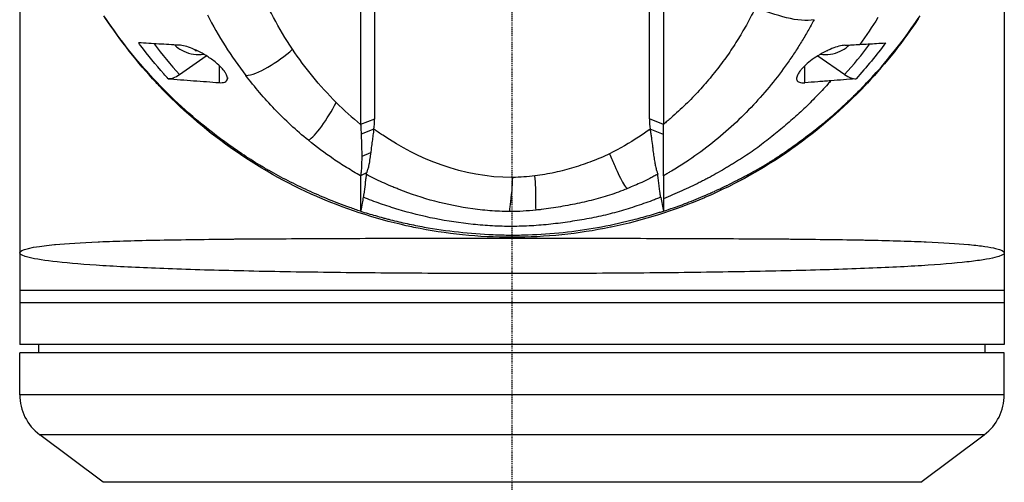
# Model space of a CAD drawing. Header units: millimetres. Extents: x 0 to 4378, y 0 to 2376.
# Tile 275 of 340: x 2156 to 2274, y 1106 to 1161. Entities that reach past the tile are written whole.
import ezdxf

# ---------------------------------------------------------------- set-up
doc = ezdxf.new("R2010")
doc.units = ezdxf.units.MM
doc.header["$LTSCALE"] = 0.2
doc.linetypes.add('CENTER2', pattern=[1.125, 0.75, -0.125, 0.125, -0.125])
doc.layers.add('02_Center Line', color=1, linetype='CENTER2')

# ---------------------------------------------------------------- blocks, each defined once
blk = doc.blocks.new('A$C547ff27e')
for p, q in [((-59, 668.4), (-59, 520)), ((59, 668.4), (59, 520)), ((-18.14, 580.61), (-18.14, 546.4)), ((16.47, 547.05), (16.47, 581.25)), ((18.15, 580.61), (18.14, 546.4)), ((-39.85, 552.37), (-36.65, 554.63)), ((36.66, 554.62), (39.87, 552.36)), ((-35.1, 553.45), (-35.1, 551.4)), ((35.1, 551.39), (35.1, 553.42)), ((-34.11, 552), (-34.11, 551.84)), ((-16.47, 547.03), (-18.14, 546.4)), ((18.14, 546.4), (16.47, 547.05)), ((18.14, 545.2), (18.14, 546.4)), ((38.35, 547.24), (38.35, 547.24)), ((-16.55, 545.82), (-18.08, 545.23)), ((18.14, 545.2), (16.55, 545.83)), ((18.14, 540.23), (18.14, 545.2)), ((-33, 543.08), (-33, 543.08)), ((-16.94, 542.98), (-18.01, 542.55)), ((-17.44, 540.57), (-18.15, 540.24)), ((-25.9, 538.91), (-25.9, 538.91)), ((-17.76, 538.11), (-17.76, 538.11)), ((13.81, 538.73), (13.81, 538.73)), ((18.15, 538.24), (18.15, 538.24)), ((-13.76, 534.5), (-13.76, 534.5)), ((13.76, 534.5), (13.76, 534.5)), ((59, 526.5), (-59, 526.5)), ((59, 525), (-59, 525)), ((59, 520), (-59, 520)), ((-56.7, 519), (-56.71, 520)), ((56.7, 519), (56.71, 520)), ((59, 519), (-59, 519)), ((-59, 514), (-59, 519)), ((59, 514), (59, 519)), ((59, 514), (-59, 514)), ((56.6, 509.2), (-56.6, 509.2)), ((-49, 503.5), (-56.6, 509.2)), ((49, 503.5), (56.6, 509.2)), ((49, 503.5), (-49, 503.5))]:
    blk.add_line(p, q)
for centre, radius, start, end in [((-37.5, 559.28), 4.52, 246.0014, 277.3096), ((37.5, 559.28), 4.52, 263.0331, 293.9986), ((0, 594.2), 59, 315.782, 315.7832), ((0, 594.2), 59, 252.4519, 252.4521), ((0, 594.2), 59, 287.911, 287.9111), ((-53, 514), 6, 180, 233.1301), ((53, 514), 6, 306.8699, 0)]:
    blk.add_arc(centre, radius, start, end)
for centre, major_axis, ratio, start_param, end_param in [((28.28, 589.5), (67.39, 24), 0.819109, 3.252927, 3.398786), ((-19.39, 573.57), (-24.66, 32.29), 0.721475, 1.562316, 1.680182), ((-37.5, 557.22), (3.45, 0), 0.707107, 3.704223, 4.150483), ((37.5, 557.22), (3.45, 0), 0.707107, 5.274295, 5.714593), ((27.81, 568.61), (19.47, 27.21), 0.585794, 4.525933, 4.669517), ((-37.86, 559.3), (-0.23, -4.5), 0.050733, 0.458988, 0.493434), ((-37.6, 558.26), (4.26, -0.43), 0.705284, 4.699228, 4.747351), ((37.51, 558.26), (4.28, 0.02), 0.707101, 4.772156, 4.793185), ((37.86, 559.28), (-0.01, 4.5), 0.002821, 2.665551, 2.683891), ((-39.85, 554.5), (-1.8, -2.47), 0.494925, 0.295552, 0.971451), ((39.86, 554.49), (-1.8, 2.47), 0.494906, 2.170146, 2.847507), ((169.4, 828.68), (184.4, 284.56), 0.329505, 3.072186, 3.106934), ((-28.13, 547.17), (11.64, -0.78), 0.815749, 6.222816, 6.350482), ((32.26, 546.95), (-15.78, 0), 0.707125, 6.274079, 6.383524), ((-7.5, 622.13), (-10.36, 81.92), 0.526516, 3.075729, 3.077525)]:
    blk.add_ellipse(centre, major_axis=major_axis, ratio=ratio, start_param=start_param, end_param=end_param)
for points, knots in [([(-16.47, 581.26), (-16.47, 575.55), (-16.47, 569.85), (-16.47, 558.44), (-16.47, 552.74), (-16.47, 547.03)], [0.000001, 0.000001, 0.000001, 0.000001, 2.419796, 2.419796, 4.839592, 4.839592, 4.839592, 4.839592]), ([(-26.3, 555.4), (-27.97, 557.9), (-29.34, 560.49), (-30.43, 563.13), (-31.53, 565.78), (-32.34, 568.48), (-32.9, 571.21)], [0, 0, 0, 0, 0.5000002, 0.5000002, 0.5000002, 0.9999945, 0.9999945, 0.9999945, 0.9999945]), ([(-18.15, 535.98), (-18.37, 536.05), (-18.59, 536.13), (-18.81, 536.21), (-18.91, 536.24), (-19.02, 536.28), (-19.13, 536.32), (-19.24, 536.36), (-19.35, 536.39), (-19.45, 536.43), (-19.89, 536.59), (-20.31, 536.74), (-20.74, 536.91), (-21.58, 537.23), (-22.42, 537.58), (-23.24, 537.94), (-24.06, 538.3), (-24.86, 538.67), (-25.65, 539.05), (-26.45, 539.43), (-27.22, 539.82), (-27.98, 540.22), (-28.37, 540.43), (-28.74, 540.64), (-29.12, 540.85), (-29.3, 540.95), (-29.49, 541.06), (-29.67, 541.17), (-29.86, 541.28), (-30.04, 541.39), (-30.22, 541.5), (-30.95, 541.95), (-31.67, 542.4), (-32.37, 542.87), (-33.77, 543.8), (-35.11, 544.78), (-36.39, 545.79), (-38.95, 547.82), (-41.27, 550), (-43.35, 552.29), (-44.39, 553.43), (-45.38, 554.6), (-46.3, 555.79), (-47.23, 556.98), (-48.1, 558.2), (-48.92, 559.42)], [0, 0, 0, 0, 0.015625, 0.015625, 0.015625, 0.023438, 0.023438, 0.023438, 0.03125, 0.03125, 0.03125, 0.0625, 0.0625, 0.0625, 0.125, 0.125, 0.125, 0.1875, 0.1875, 0.1875, 0.25, 0.25, 0.25, 0.28125, 0.28125, 0.28125, 0.296875, 0.296875, 0.296875, 0.3125, 0.3125, 0.3125, 0.375, 0.375, 0.375, 0.5, 0.5, 0.5, 0.75, 0.75, 0.75, 0.875, 0.875, 0.875, 1, 1, 1, 1]), ([(29.2, 560.43), (29.05, 560.11), (28.89, 559.79), (28.72, 559.48), (28.56, 559.16), (28.39, 558.85), (28.22, 558.53), (28.04, 558.22), (27.87, 557.91), (27.68, 557.6), (27.5, 557.29), (27.32, 556.98), (27.13, 556.67), (26.75, 556.05), (26.35, 555.44), (25.93, 554.83), (25.51, 554.23), (25.07, 553.63), (24.61, 553.04), (24.15, 552.45), (23.68, 551.87), (23.18, 551.29), (22.68, 550.72), (22.17, 550.15), (21.63, 549.6), (21.09, 549.04), (20.54, 548.5), (19.95, 547.96), (19.66, 547.7), (19.37, 547.43), (19.07, 547.17), (18.92, 547.04), (18.76, 546.91), (18.61, 546.78), (18.53, 546.72), (18.46, 546.66), (18.38, 546.59), (18.3, 546.53), (18.22, 546.46), (18.14, 546.4)], [0, 0, 0, 0, 0.0625, 0.0625, 0.0625, 0.125, 0.125, 0.125, 0.1875, 0.1875, 0.1875, 0.25, 0.25, 0.25, 0.375, 0.375, 0.375, 0.5, 0.5, 0.5, 0.625, 0.625, 0.625, 0.75, 0.75, 0.75, 0.875, 0.875, 0.875, 0.9375, 0.9375, 0.9375, 0.96875, 0.96875, 0.96875, 0.984375, 0.984375, 0.984375, 1, 1, 1, 1]), ([(18.15, 535.99), (18.92, 536.25), (19.78, 536.54), (20.73, 536.9), (20.83, 536.94), (20.9, 536.96), (20.98, 537), (21.67, 537.26), (22.42, 537.56), (23.23, 537.91), (23.27, 537.93), (23.35, 537.97), (23.4, 537.99), (23.65, 538.1), (23.8, 538.16), (23.84, 538.18), (23.85, 538.19), (23.92, 538.22), (23.96, 538.23), (24.18, 538.33), (24.35, 538.41), (24.45, 538.46), (24.54, 538.5), (24.68, 538.56), (24.84, 538.64), (24.9, 538.67), (24.98, 538.71), (25.05, 538.74), (25.32, 538.87), (25.52, 538.97), (25.65, 539.03), (25.67, 539.04), (25.73, 539.07), (25.77, 539.09), (26.16, 539.28), (26.51, 539.46), (26.82, 539.62), (26.95, 539.68), (27.14, 539.78), (27.4, 539.91), (27.41, 539.91), (27.41, 539.91), (27.41, 539.92), (27.59, 540.01), (27.77, 540.1), (27.98, 540.21), (27.98, 540.21), (27.99, 540.22), (27.99, 540.22), (28.11, 540.28), (28.3, 540.38), (28.55, 540.52), (28.8, 540.65), (28.98, 540.76), (29.11, 540.83), (29.12, 540.83), (29.12, 540.84), (29.13, 540.84), (29.31, 540.94), (29.49, 541.04), (29.67, 541.15), (29.85, 541.25), (30.04, 541.36), (30.22, 541.47), (30.23, 541.47), (30.23, 541.48), (30.24, 541.48), (30.47, 541.62), (30.65, 541.73), (30.76, 541.8), (30.97, 541.92), (31.15, 542.04), (31.3, 542.14), (31.31, 542.14), (31.32, 542.15), (31.32, 542.15), (31.41, 542.21), (31.58, 542.32), (31.84, 542.49), (32.07, 542.64), (32.24, 542.76), (32.37, 542.85), (33.12, 543.36), (33.8, 543.84), (34.42, 544.29), (34.42, 544.3), (34.42, 544.3), (34.43, 544.3), (35.11, 544.8), (35.76, 545.3), (36.39, 545.79), (36.39, 545.79), (36.39, 545.79), (36.39, 545.79), (36.53, 545.9), (36.69, 546.02), (36.87, 546.17), (37.03, 546.3), (37.18, 546.42), (37.34, 546.55), (37.47, 546.66), (37.62, 546.78), (37.76, 546.89), (37.94, 547.05), (38.11, 547.19), (38.27, 547.33), (38.53, 547.55), (38.83, 547.81), (39.17, 548.12), (39.17, 548.12), (39.17, 548.12), (39.17, 548.12), (39.24, 548.18), (39.39, 548.32), (39.62, 548.53), (39.8, 548.69), (39.94, 548.83), (40.05, 548.93), (40.16, 549.03), (40.3, 549.16), (40.45, 549.31), (40.46, 549.32), (40.47, 549.33), (40.48, 549.33), (40.52, 549.38), (40.6, 549.45), (40.7, 549.55), (40.77, 549.62), (40.84, 549.68), (40.91, 549.75), (40.98, 549.82), (41.05, 549.89), (41.12, 549.96), (41.17, 550.01), (41.24, 550.08), (41.33, 550.17), (41.47, 550.31), (41.61, 550.45), (41.75, 550.58), (41.79, 550.63), (41.81, 550.64), (41.84, 550.68), (42.2, 551.05), (42.72, 551.58), (43.35, 552.28), (43.38, 552.31), (43.38, 552.31), (43.39, 552.32), (44.05, 553.04), (45.06, 554.19), (46.31, 555.79), (47.51, 557.34), (48.35, 558.57), (48.92, 559.42)], [0, 0, 0, 0, 0.0623366, 0.0623366, 0.0623366, 0.069186, 0.069186, 0.069186, 0.1248987, 0.1248987, 0.1248987, 0.1276542, 0.1276542, 0.1276542, 0.1403453, 0.1403453, 0.1403453, 0.1427178, 0.1427178, 0.1427178, 0.1561864, 0.1561864, 0.1561864, 0.1672576, 0.1672576, 0.1672576, 0.171875, 0.171875, 0.171875, 0.1874825, 0.1874825, 0.1874825, 0.190473, 0.190473, 0.190473, 0.21875, 0.21875, 0.21875, 0.234375, 0.234375, 0.234375, 0.2346346, 0.2346346, 0.2346346, 0.25, 0.25, 0.25, 0.2505104, 0.2505104, 0.2505104, 0.265625, 0.265625, 0.265625, 0.28125, 0.28125, 0.28125, 0.2816748, 0.2816748, 0.2816748, 0.296875, 0.296875, 0.296875, 0.3125, 0.3125, 0.3125, 0.3129087, 0.3129087, 0.3129087, 0.328125, 0.328125, 0.328125, 0.34375, 0.34375, 0.34375, 0.3447035, 0.3447035, 0.3447035, 0.359375, 0.359375, 0.359375, 0.375, 0.375, 0.375, 0.4372165, 0.4372165, 0.4372165, 0.4375, 0.4375, 0.4375, 0.4997509, 0.4997509, 0.4997509, 0.5, 0.5, 0.5, 0.515625, 0.515625, 0.515625, 0.5311639, 0.5311639, 0.5311639, 0.5443126, 0.5443126, 0.5443126, 0.5625, 0.5625, 0.5625, 0.5937393, 0.5937393, 0.5937393, 0.5937885, 0.5937885, 0.5937885, 0.609375, 0.609375, 0.609375, 0.6248752, 0.6248752, 0.6248752, 0.6396815, 0.6396815, 0.6396815, 0.640625, 0.640625, 0.640625, 0.6484375, 0.6484375, 0.6484375, 0.6561389, 0.6561389, 0.6561389, 0.6640625, 0.6640625, 0.6640625, 0.671875, 0.671875, 0.671875, 0.6873906, 0.6873906, 0.6873906, 0.6922368, 0.6922368, 0.6922368, 0.7499231, 0.7499231, 0.7499231, 0.7521711, 0.7521711, 0.7521711, 0.875, 0.875, 0.875, 0.9999941, 0.9999941, 0.9999941, 0.9999941]), ([(48.73, 559.14), (46.9, 556.36), (44.86, 553.77), (42.6, 551.35), (42.51, 551.26), (42.42, 551.16), (42.33, 551.06), (39.71, 548.3), (36.77, 545.75), (33.65, 543.54), (33.55, 543.47), (33.46, 543.4), (33.36, 543.33), (30.2, 541.13), (26.85, 539.25), (23.31, 537.71), (23.23, 537.68), (23.16, 537.65), (23.08, 537.61), (19.49, 536.07), (15.7, 534.87), (11.89, 534.08), (11.85, 534.07), (11.82, 534.07), (11.79, 534.06), (7.94, 533.27), (4.03, 532.86), (0.05, 532.86), (0.02, 532.86), (0, 532.86), (-0.03, 532.86), (-3.98, 532.86), (-7.89, 533.26), (-11.75, 534.05), (-11.83, 534.07), (-11.91, 534.08), (-11.99, 534.1), (-15.79, 534.9), (-19.51, 536.08), (-23.04, 537.59), (-23.15, 537.64), (-23.27, 537.7), (-23.39, 537.75), (-27.01, 539.33), (-30.5, 541.3), (-33.76, 543.62), (-36.86, 545.82), (-39.7, 548.29), (-42.29, 551.02), (-42.41, 551.15), (-42.54, 551.28), (-42.66, 551.41), (-44.9, 553.82), (-46.96, 556.45), (-48.78, 559.21)], [0.1952757, 0.1952757, 0.1952757, 0.1952757, 0.2478794, 0.2478794, 0.2478794, 0.25, 0.25, 0.25, 0.3106171, 0.3106171, 0.3106171, 0.3125, 0.3125, 0.3125, 0.3737034, 0.3737034, 0.3737034, 0.375, 0.375, 0.375, 0.4369794, 0.4369794, 0.4369794, 0.4375, 0.4375, 0.4375, 0.5, 0.5, 0.5, 0.5003876, 0.5003876, 0.5003876, 0.5625, 0.5625, 0.5625, 0.5637682, 0.5637682, 0.5637682, 0.625, 0.625, 0.625, 0.6270506, 0.6270506, 0.6270506, 0.6901228, 0.6901228, 0.6901228, 0.75, 0.75, 0.75, 0.7528673, 0.7528673, 0.7528673, 0.8051833, 0.8051833, 0.8051833, 0.8051833]), ([(36.2, 558.94), (35.96, 558.49), (35.72, 558.05), (35.47, 557.61), (35.21, 557.16), (34.95, 556.72), (34.68, 556.29), (34.42, 555.85), (34.14, 555.41), (33.85, 554.98), (33.57, 554.55), (33.28, 554.12), (32.97, 553.69), (32.37, 552.83), (31.73, 551.99), (31.06, 551.16), (30.38, 550.34), (29.67, 549.52), (28.93, 548.73), (28.18, 547.93), (27.4, 547.15), (26.58, 546.39), (25.76, 545.63), (24.91, 544.89), (24.01, 544.18), (23.12, 543.46), (22.18, 542.77), (21.2, 542.12), (20.71, 541.79), (20.21, 541.46), (19.7, 541.15), (19.45, 540.99), (19.19, 540.84), (18.93, 540.69), (18.8, 540.61), (18.67, 540.53), (18.54, 540.46), (18.41, 540.38), (18.28, 540.31), (18.14, 540.23)], [-1, -1, -1, -1, -0.9375, -0.9375, -0.9375, -0.875, -0.875, -0.875, -0.8125, -0.8125, -0.8125, -0.75, -0.75, -0.75, -0.625, -0.625, -0.625, -0.5, -0.5, -0.5, -0.375, -0.375, -0.375, -0.25, -0.25, -0.25, -0.125, -0.125, -0.125, -0.0625, -0.0625, -0.0625, -0.03125, -0.03125, -0.03125, -0.015625, -0.015625, -0.015625, 0, 0, 0, 0]), ([(-41.21, 551.87), (-41.39, 552.06), (-41.56, 552.26), (-41.73, 552.45), (-42.71, 553.55), (-43.62, 554.68), (-44.49, 555.82), (-44.58, 555.94), (-44.67, 556.05), (-44.75, 556.17)], [0, 0, 0, 0, 0.000971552, 0.000971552, 0.000971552, 0.006478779, 0.006478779, 0.006478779, 0.007034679, 0.007034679, 0.007034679, 0.007034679]), ([(-39.9, 555.89), (-40.72, 555.93), (-41.51, 555.98), (-43.12, 556.07), (-43.95, 556.12), (-44.75, 556.17)], [0.000001, 0.000001, 0.000001, 0.000001, 0.4349359, 0.4349359, 0.8581097, 0.8581097, 0.8581097, 0.8581097]), ([(-36.41, 554.48), (-36.73, 554.69), (-37.05, 554.88), (-37.69, 555.22), (-38.01, 555.36), (-38.62, 555.61), (-38.9, 555.7), (-39.44, 555.83), (-39.68, 555.88), (-39.9, 555.89)], [-0.4713906, -0.4713906, -0.4713906, -0.4713906, -0.3552717, -0.3552717, -0.2348479, -0.2348479, -0.1171972, -0.1171972, 0, 0, 0, 0]), ([(39.9, 555.88), (39.68, 555.87), (39.44, 555.82), (38.91, 555.69), (38.63, 555.6), (38.04, 555.36), (37.74, 555.22), (37.09, 554.88), (36.75, 554.68), (36.41, 554.46)], [0.00011, 0.00011, 0.00011, 0.00011, 0.1180311, 0.1180311, 0.2332387, 0.2332387, 0.3490113, 0.3490113, 0.4724101, 0.4724101, 0.4724101, 0.4724101]), ([(39.9, 555.88), (40.28, 555.9), (40.48, 555.91), (41.1, 555.94), (41.39, 555.96), (41.69, 555.98)], [0.0000319, 0.0000319, 0.0000319, 0.0000319, 0.2008235, 0.2008235, 0.3913286, 0.3913286, 0.3913286, 0.3913286]), ([(41.69, 555.98), (42.36, 556.01), (43.03, 556.05), (44.05, 556.12), (44.41, 556.14), (44.77, 556.16)], [0, 0, 0, 0, 0.00356562, 0.00356562, 0.005486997, 0.005486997, 0.005486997, 0.005486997]), ([(-21.07, 549.02), (-22.07, 550.02), (-23.01, 551.06), (-23.88, 552.13), (-24.75, 553.2), (-25.55, 554.29), (-26.3, 555.4)], [0, 0, 0, 0, 0.5, 0.5, 0.5, 1, 1, 1, 1]), ([(-34.11, 551.84), (-34.09, 551.91), (-34.1, 551.99), (-34.14, 552.16), (-34.17, 552.25), (-34.26, 552.45), (-34.32, 552.55), (-34.48, 552.79), (-34.58, 552.91), (-34.88, 553.25), (-35.09, 553.45), (-35.49, 553.81), (-35.68, 553.96), (-36.05, 554.23), (-36.23, 554.36), (-36.41, 554.48)], [0.000001, 0.000001, 0.000001, 0.000001, 0.0601566, 0.0601566, 0.1139936, 0.1139936, 0.1696633, 0.1696633, 0.2316702, 0.2316702, 0.3255714, 0.3255714, 0.3976261, 0.3976261, 0.463731, 0.463731, 0.463731, 0.463731]), ([(36.41, 554.46), (36.13, 554.27), (35.84, 554.06), (35.32, 553.64), (35.09, 553.42), (34.78, 553.1), (34.68, 552.99), (34.54, 552.82), (34.48, 552.74), (34.38, 552.59), (34.33, 552.52), (34.23, 552.35), (34.19, 552.26), (34.09, 551.99), (34.09, 551.84), (34.18, 551.59), (34.29, 551.5), (34.61, 551.38), (34.83, 551.37), (35.1, 551.39)], [0.000001, 0.000001, 0.000001, 0.000001, 0.1035884, 0.1035884, 0.2035837, 0.2035837, 0.2520361, 0.2520361, 0.2880963, 0.2880963, 0.3254409, 0.3254409, 0.3800709, 0.3800709, 0.492551, 0.492551, 0.6188921, 0.6188921, 0.7607853, 0.7607853, 0.7607853, 0.7607853]), ([(-24.4, 544.49), (-25.86, 545.67), (-27.2, 546.93), (-28.45, 548.23), (-29.69, 549.52), (-30.84, 550.87), (-31.89, 552.25)], [-1, -1, -1, -1, -0.5, -0.5, -0.5, 0, 0, 0, 0]), ([(-41.21, 551.87), (-40.36, 551.8), (-39.15, 551.71), (-37.09, 551.55), (-36.11, 551.48), (-35.1, 551.4)], [0.000001, 0.000001, 0.000001, 0.000001, 0.4628328, 0.4628328, 0.9589294, 0.9589294, 0.9589294, 0.9589294]), ([(-35.1, 551.4), (-34.82, 551.38), (-34.59, 551.4), (-34.23, 551.55), (-34.13, 551.67), (-34.11, 551.84)], [-0.2620253, -0.2620253, -0.2620253, -0.2620253, -0.1363366, -0.1363366, 0, 0, 0, 0]), ([(38.22, 551.62), (38.1, 551.49), (37.98, 551.35), (37.63, 550.97), (37.4, 550.71), (36.93, 550.21), (36.69, 549.97), (36.21, 549.47), (35.97, 549.22), (35.48, 548.74), (35.23, 548.49), (34.73, 548.02), (34.47, 547.78), (33.95, 547.31), (33.68, 547.08), (32.88, 546.38), (32.34, 545.92), (31.23, 545.01), (30.67, 544.57), (29.81, 543.91), (29.52, 543.69), (28.92, 543.26), (28.62, 543.05), (28.01, 542.64), (27.7, 542.44), (27.07, 542.04), (26.76, 541.84), (26.28, 541.55), (26.11, 541.45), (25.79, 541.26), (25.63, 541.16), (25.14, 540.88), (24.81, 540.69), (24.15, 540.31), (23.82, 540.13), (23.31, 539.86), (23.14, 539.77), (22.79, 539.59), (22.62, 539.5), (21.76, 539.07), (21.05, 538.74), (19.62, 538.09), (18.89, 537.78), (18.14, 537.49), (18.14, 537.49), (18.14, 537.49)], [0.2959037, 0.2959037, 0.2959037, 0.2959037, 0.3125032, 0.3125032, 0.343753, 0.343753, 0.3750029, 0.3750029, 0.4062527, 0.4062527, 0.4375026, 0.4375026, 0.4687524, 0.4687524, 0.5000022, 0.5000022, 0.5625019, 0.5625019, 0.6250016, 0.6250016, 0.6562515, 0.6562515, 0.6875013, 0.6875013, 0.7187512, 0.7187512, 0.750001, 0.750001, 0.7656259, 0.7656259, 0.7812508, 0.7812508, 0.8125007, 0.8125007, 0.8437505, 0.8437505, 0.8593754, 0.8593754, 0.8750004, 0.8750004, 0.9375001, 0.9375001, 1, 1, 1.0000039, 1.0000039, 1.0000039, 1.0000039]), ([(38.22, 551.62), (37.96, 551.6), (37.7, 551.58), (37.15, 551.54), (37, 551.53), (36.11, 551.46), (35.62, 551.43), (35.1, 551.39)], [0, 0, 0, 0, 0.1402931, 0.1402931, 0.2923644, 0.2923644, 0.5388741, 0.5388741, 0.5388741, 0.5388741]), ([(41.23, 551.86), (40.66, 551.81), (40.23, 551.78), (39.23, 551.7), (38.72, 551.66), (38.22, 551.62)], [0.000001, 0.000001, 0.000001, 0.000001, 0.3109651, 0.3109651, 0.616915, 0.616915, 0.616915, 0.616915]), ([(-18.14, 546.4), (-18.13, 546.19), (-18.12, 546), (-18.1, 545.61), (-18.09, 545.42), (-18.08, 545.23)], [-0.1726595, -0.1726595, -0.1726595, -0.1726595, -0.0863353, -0.0863353, 0, 0, 0, 0]), ([(-18.08, 545.23), (-18.07, 544.99), (-18.06, 544.75), (-18.05, 544.28), (-18.04, 544.05), (-18.03, 543.6), (-18.02, 543.38), (-18.01, 542.96), (-18.01, 542.75), (-18.01, 542.55)], [-0.4459231, -0.4459231, -0.4459231, -0.4459231, -0.3352187, -0.3352187, -0.2236271, -0.2236271, -0.1112915, -0.1112915, -0.0000001, -0.0000001, -0.0000001, -0.0000001]), ([(-16.55, 545.82), (-16.59, 545.59), (-16.63, 545.33), (-16.66, 545.1), (-16.7, 544.86), (-16.73, 544.62), (-16.76, 544.38), (-16.77, 544.26), (-16.79, 544.14), (-16.81, 543.99), (-16.83, 543.83), (-16.84, 543.72), (-16.86, 543.61), (-16.88, 543.4), (-16.91, 543.2), (-16.93, 543.03), (-16.93, 543.01), (-16.94, 543), (-16.94, 542.98)], [0, 0, 0, 0, 0.25, 0.25, 0.25, 0.5, 0.5, 0.5, 0.625, 0.625, 0.625, 0.75, 0.75, 0.75, 0.979805, 0.979805, 0.979805, 1, 1, 1, 1]), ([(0, 540.03), (-5.91, 540.02), (-11.29, 542.27), (-15.85, 545.33), (-16.2, 545.57), (-16.55, 545.82)], [-0.999449, -0.999449, -0.999449, -0.999449, -0.875, -0.875, -0.8643709, -0.8643709, -0.8643709, -0.8643709]), ([(16.55, 545.83), (16.11, 545.51), (15.65, 545.19), (15.18, 544.88), (14.08, 544.16), (12.91, 543.48), (11.68, 542.88)], [0, 0, 0, 0, 0.2973571, 0.2973571, 0.2973571, 1, 1, 1, 1]), ([(16.55, 545.83), (16.58, 545.65), (16.61, 545.48), (16.66, 545.14), (16.68, 544.98), (16.75, 544.49), (16.79, 544.17), (16.85, 543.67), (16.87, 543.47), (16.93, 543.02), (16.96, 542.77), (17.03, 542.29), (17.06, 542.07), (17.13, 541.69), (17.16, 541.54), (17.21, 541.29), (17.23, 541.19), (17.3, 540.95), (17.34, 540.82), (17.4, 540.64), (17.42, 540.6), (17.44, 540.53), (17.45, 540.5), (17.46, 540.46), (17.47, 540.44), (17.47, 540.42)], [-1.203255, -1.203255, -1.203255, -1.203255, -1.119213, -1.119213, -1.03516, -1.03516, -0.867071, -0.867071, -0.754483, -0.754483, -0.604818, -0.604818, -0.45471, -0.45471, -0.341996, -0.341996, -0.257278, -0.257278, -0.131444, -0.131444, -0.06122, -0.06122, -0.027638, -0.027638, 0, 0, 0, 0]), ([(-18.15, 540.24), (-18.43, 540.4), (-18.71, 540.56), (-18.99, 540.72), (-19.27, 540.89), (-19.54, 541.05), (-19.82, 541.22), (-20.36, 541.56), (-20.89, 541.9), (-21.42, 542.26), (-22.46, 542.97), (-23.45, 543.72), (-24.4, 544.49)], [-1, -1, -1, -1, -0.875, -0.875, -0.875, -0.75, -0.75, -0.75, -0.5, -0.5, -0.5, 0, 0, 0, 0]), ([(-16.94, 542.98), (-16.96, 542.84), (-16.98, 542.69), (-17.02, 542.41), (-17.04, 542.28), (-17.07, 542.06), (-17.08, 541.97), (-17.11, 541.78), (-17.13, 541.67), (-17.17, 541.46), (-17.19, 541.35), (-17.25, 541.11), (-17.3, 540.99), (-17.36, 540.81), (-17.38, 540.76), (-17.4, 540.69), (-17.41, 540.66), (-17.42, 540.63), (-17.42, 540.62), (-17.43, 540.6), (-17.43, 540.6), (-17.43, 540.58), (-17.44, 540.58), (-17.44, 540.57)], [-0.453956, -0.453956, -0.453956, -0.453956, -0.392403, -0.392403, -0.3312092, -0.3312092, -0.2908556, -0.2908556, -0.2363639, -0.2363639, -0.1747691, -0.1747691, -0.0852752, -0.0852752, -0.0422849, -0.0422849, -0.0211821, -0.0211821, -0.0107189, -0.0107189, -0.005508, -0.005508, -0.0000641, -0.0000641, -0.0000641, -0.0000641]), ([(11.68, 542.88), (11.01, 542.54), (10.31, 542.25), (9.6, 541.98), (8.88, 541.71), (8.15, 541.45), (7.4, 541.23), (7.04, 541.11), (6.67, 541.01), (6.29, 540.91)], [0, 0, 0, 0, 0.40122, 0.40122, 0.40122, 0.80244, 0.80244, 0.80244, 1, 1, 1, 1]), ([(11.68, 542.88), (11.92, 542.36), (12.12, 541.88), (12.32, 541.44), (12.51, 541), (12.69, 540.59), (12.86, 540.23), (13.03, 539.87), (13.2, 539.54), (13.36, 539.28), (13.52, 539.01), (13.68, 538.81), (13.84, 538.71)], [-1, -1, -1, -1, -0.7474254, -0.7474254, -0.7474254, -0.4948509, -0.4948509, -0.4948509, -0.2475037, -0.2475037, -0.2475037, -0.0000005, -0.0000005, -0.0000005, -0.0000005]), ([(-18.01, 542.55), (-18.01, 542.05), (-18.02, 541.65), (-18.04, 541.34), (-18.04, 541.29), (-18.04, 541.25), (-18.04, 541.2), (-18.05, 541), (-18.07, 540.81), (-18.09, 540.65), (-18.11, 540.5), (-18.13, 540.36), (-18.15, 540.24)], [-1, -1, -1, -1, -0.5653341, -0.5653341, -0.5653341, -0.5, -0.5, -0.5, -0.25, -0.25, -0.25, 0, 0, 0, 0]), ([(-17.46, 540.41), (-17.46, 540.44), (-17.46, 540.46), (-17.45, 540.52), (-17.44, 540.55), (-17.44, 540.57)], [-0.06661413, -0.06661413, -0.06661413, -0.06661413, -0.03088018, -0.03088018, -0.00000734, -0.00000734, -0.00000734, -0.00000734]), ([(6.29, 540.91), (5.91, 540.81), (5.51, 540.71), (5.12, 540.63), (4.35, 540.46), (3.56, 540.32), (2.75, 540.23)], [0, 0, 0, 0, 0.336695, 0.336695, 0.336695, 1, 1, 1, 1]), ([(-18.15, 540.24), (-18.15, 540.21), (-18.15, 540.18), (-18.15, 540.15), (-18.15, 540.12), (-18.15, 540.1), (-18.15, 540.07), (-18.15, 540.01), (-18.15, 539.96), (-18.15, 539.91), (-18.15, 539.8), (-18.15, 539.7), (-18.15, 539.6), (-18.15, 539.4), (-18.15, 539.2), (-18.15, 539), (-18.15, 538.61), (-18.15, 538.24), (-18.15, 537.88), (-18.14, 537.2), (-18.14, 536.58), (-18.15, 535.98)], [0, 0, 0, 0, 0.015912, 0.015912, 0.015912, 0.031824, 0.031824, 0.031824, 0.0636481, 0.0636481, 0.0636481, 0.1272961, 0.1272961, 0.1272961, 0.2545922, 0.2545922, 0.2545922, 0.5091845, 0.5091845, 0.5091845, 1, 1, 1, 1]), ([(-17.46, 540.41), (-17.46, 540.38), (-17.47, 540.35), (-17.47, 540.33), (-17.47, 540.29), (-17.48, 540.26), (-17.48, 540.23), (-17.49, 540.17), (-17.5, 540.11), (-17.51, 540.06), (-17.52, 539.97), (-17.53, 539.89), (-17.54, 539.8), (-17.57, 539.6), (-17.59, 539.4), (-17.61, 539.2), (-17.66, 538.8), (-17.72, 538.42), (-17.77, 538.05), (-17.79, 537.92), (-17.81, 537.79), (-17.83, 537.66)], [0.0001769, 0.0001769, 0.0001769, 0.0001769, 0.0162371, 0.0162371, 0.0162371, 0.0361879, 0.0361879, 0.0361879, 0.0694334, 0.0694334, 0.0694334, 0.1219026, 0.1219026, 0.1219026, 0.2459449, 0.2459449, 0.2459449, 0.4994162, 0.4994162, 0.4994162, 0.5904254, 0.5904254, 0.5904254, 0.5904254]), ([(-0.28, 535.95), (-0.58, 535.95), (-0.89, 535.96), (-1.19, 535.97), (-1.58, 535.98), (-1.97, 536), (-2.37, 536.03), (-3.15, 536.08), (-3.93, 536.16), (-4.7, 536.27), (-6.25, 536.48), (-7.77, 536.79), (-9.24, 537.18), (-10.71, 537.57), (-12.14, 538.05), (-13.51, 538.59), (-13.68, 538.66), (-13.85, 538.73), (-14.02, 538.8), (-14.11, 538.83), (-14.19, 538.87), (-14.28, 538.9), (-14.36, 538.94), (-14.45, 538.97), (-14.53, 539.01), (-14.87, 539.15), (-15.2, 539.3), (-15.53, 539.45), (-16.19, 539.76), (-16.83, 540.08), (-17.46, 540.41)], [0, 0, 0, 0, 0.0488509, 0.0488509, 0.0488509, 0.1122608, 0.1122608, 0.1122608, 0.2390807, 0.2390807, 0.2390807, 0.4927204, 0.4927204, 0.4927204, 0.7463601, 0.7463601, 0.7463601, 0.7780651, 0.7780651, 0.7780651, 0.7939176, 0.7939176, 0.7939176, 0.80977, 0.80977, 0.80977, 0.87318, 0.87318, 0.87318, 1, 1, 1, 1]), ([(2.91, 536.12), (2.88, 536.22), (2.86, 536.42), (2.86, 536.68), (2.85, 536.94), (2.86, 537.26), (2.85, 537.61), (2.85, 537.97), (2.85, 538.38), (2.84, 538.81), (2.83, 539.25), (2.8, 539.72), (2.75, 540.23)], [-1, -1, -1, -1, -0.7648209, -0.7648209, -0.7648209, -0.522161, -0.522161, -0.522161, -0.2658598, -0.2658598, -0.2658598, 0, 0, 0, 0]), ([(17.47, 540.42), (17.31, 540.33), (17.15, 540.25), (16.99, 540.17), (16.83, 540.09), (16.67, 540), (16.51, 539.92), (16.19, 539.76), (15.87, 539.61), (15.54, 539.45), (14.98, 539.2), (14.41, 538.95), (13.84, 538.71)], [0.0001164, 0.0001164, 0.0001164, 0.0001164, 0.1355013, 0.1355013, 0.1355013, 0.2710026, 0.2710026, 0.2710026, 0.5420052, 0.5420052, 0.5420052, 0.9999997, 0.9999997, 0.9999997, 0.9999997]), ([(17.83, 537.66), (17.81, 537.81), (17.78, 537.96), (17.75, 538.17), (17.74, 538.22), (17.71, 538.49), (17.68, 538.7), (17.64, 538.98), (17.63, 539.05), (17.6, 539.32), (17.57, 539.53), (17.53, 539.86), (17.52, 539.96), (17.5, 540.13), (17.49, 540.19), (17.48, 540.27), (17.48, 540.3), (17.47, 540.37), (17.47, 540.4), (17.47, 540.42)], [0, 0, 0, 0, 0.24312, 0.24312, 0.321559, 0.321559, 0.630915, 0.630915, 0.718605, 0.718605, 1.003785, 1.003785, 1.146394, 1.146394, 1.212501, 1.212501, 1.244085, 1.244085, 1.287354, 1.287354, 1.287354, 1.287354]), ([(18.14, 540.23), (18.14, 540.23), (18.14, 539.69), (18.14, 538.78), (18.14, 538.52), (18.14, 538.23), (18.14, 537.92), (18.14, 537.86), (18.14, 537.81), (18.14, 537.76), (18.14, 537.67), (18.14, 537.58), (18.14, 537.49)], [0, 0, 0, 0, 0.3888128, 0.3888128, 0.3888128, 0.5, 0.5, 0.5, 0.538629, 0.538629, 0.538629, 0.6047884, 0.6047884, 0.6047884, 0.6047884]), ([(13.84, 538.71), (13.73, 538.67), (13.63, 538.63), (13.52, 538.59), (12.84, 538.31), (12.14, 538.05), (11.42, 537.82), (10.71, 537.59), (9.97, 537.39), (9.22, 537.22), (8.48, 537.04), (7.72, 536.88), (6.96, 536.74), (6.58, 536.66), (6.2, 536.59), (5.82, 536.53), (5.44, 536.46), (5.06, 536.4), (4.67, 536.34), (4.29, 536.29), (3.9, 536.23), (3.51, 536.19), (3.31, 536.16), (3.11, 536.14), (2.91, 536.12)], [0, 0, 0, 0, 0.031548, 0.031548, 0.031548, 0.235084, 0.235084, 0.235084, 0.438619, 0.438619, 0.438619, 0.642155, 0.642155, 0.642155, 0.743923, 0.743923, 0.743923, 0.845691, 0.845691, 0.845691, 0.947459, 0.947459, 0.947459, 1, 1, 1, 1]), ([(-17.83, 537.66), (-17.87, 537.42), (-17.91, 537.19), (-17.95, 536.96), (-18.01, 536.63), (-18.08, 536.3), (-18.14, 535.99)], [0.5904254, 0.5904254, 0.5904254, 0.5904254, 0.7579392, 0.7579392, 0.7579392, 1, 1, 1, 1]), ([(17.83, 537.66), (17.66, 537.6), (17.49, 537.53), (17.15, 537.4), (16.98, 537.33), (16.46, 537.14), (16.12, 537.02), (15.07, 536.65), (14.36, 536.42), (12.93, 535.99), (12.21, 535.78), (10.73, 535.42), (9.98, 535.26), (8.48, 534.97), (7.72, 534.85), (6.57, 534.68), (6.19, 534.62), (5.42, 534.52), (5.04, 534.48), (4.27, 534.39), (3.88, 534.36), (3.11, 534.29), (2.72, 534.26), (1.55, 534.19), (0.77, 534.17), (-0.4, 534.17), (-0.79, 534.17), (-1.57, 534.19), (-1.96, 534.21), (-3.13, 534.27), (-3.9, 534.33), (-6.22, 534.57), (-7.74, 534.8), (-10.74, 535.4), (-12.21, 535.77), (-13.83, 536.25), (-14, 536.31), (-14.27, 536.39), (-14.36, 536.42), (-14.54, 536.48), (-14.63, 536.51), (-15.07, 536.65), (-15.42, 536.77), (-16.46, 537.14), (-17.15, 537.39), (-17.83, 537.66)], [0, 0, 0, 0, 0.015625, 0.015625, 0.03125, 0.03125, 0.0625, 0.0625, 0.125, 0.125, 0.1875, 0.1875, 0.25, 0.25, 0.3125, 0.3125, 0.34375, 0.34375, 0.375, 0.375, 0.40625, 0.40625, 0.4375, 0.4375, 0.5, 0.5, 0.53125, 0.53125, 0.5624999, 0.5624999, 0.6249999, 0.6249999, 0.7499999, 0.7499999, 0.8749999, 0.8749999, 0.8906249, 0.8906249, 0.8984374, 0.8984374, 0.9062499, 0.9062499, 0.9374999, 0.9374999, 0.9999999, 0.9999999, 0.9999999, 0.9999999]), ([(18.14, 537.49), (18.14, 537.44), (18.15, 537.38), (18.15, 537.33), (18.15, 537.24), (18.15, 537.15), (18.15, 537.06), (18.15, 537.04), (18.14, 536.95), (18.14, 536.79), (18.14, 536.53), (18.15, 536.29), (18.15, 536.04), (18.15, 536.02), (18.15, 536.01), (18.15, 535.99)], [0.6047884, 0.6047884, 0.6047884, 0.6047884, 0.6428571, 0.6428571, 0.6428571, 0.7142857, 0.7142857, 0.7142857, 0.7857143, 0.7857143, 0.7857143, 0.9857763, 0.9857763, 0.9857763, 1, 1, 1, 1]), ([(-18.15, 535.98), (-18.15, 535.98), (-18.15, 535.98), (-18.14, 535.99), (-18.14, 535.99), (-18.14, 535.99)], [0.0000000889, 0.0000000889, 0.0000000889, 0.0000000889, 0.0002019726, 0.0002019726, 0.0002833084, 0.0002833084, 0.0002833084, 0.0002833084]), ([(-18.14, 535.99), (-17.55, 535.81), (-16.96, 535.63), (-16.36, 535.46), (-16.06, 535.37), (-15.76, 535.29), (-15.46, 535.21), (-15.31, 535.16), (-15.16, 535.12), (-15.01, 535.08), (-14.94, 535.06), (-14.86, 535.04), (-14.78, 535.02), (-14.71, 535), (-14.63, 534.98), (-14.56, 534.96)], [-1, -1, -1, -1, -0.5, -0.5, -0.5, -0.25, -0.25, -0.25, -0.125, -0.125, -0.125, -0.0625, -0.0625, -0.0625, 0, 0, 0, 0]), ([(1.94, 533.16), (4.73, 533.26), (7.52, 533.56), (10.23, 534.04), (11.59, 534.28), (12.93, 534.57), (14.25, 534.9), (14.91, 535.06), (15.57, 535.24), (16.21, 535.42), (16.54, 535.52), (16.86, 535.61), (17.18, 535.71), (17.34, 535.76), (17.5, 535.81), (17.66, 535.86), (17.74, 535.88), (17.82, 535.91), (17.9, 535.93), (17.98, 535.95), (18.06, 535.97), (18.14, 535.99)], [-1, -1, -1, -1, -0.5, -0.5, -0.5, -0.25, -0.25, -0.25, -0.125, -0.125, -0.125, -0.0625, -0.0625, -0.0625, -0.03125, -0.03125, -0.03125, -0.015625, -0.015625, -0.015625, -0.0000001, -0.0000001, -0.0000001, -0.0000001]), ([(18.14, 535.99), (18.14, 535.99), (18.15, 535.99), (18.15, 535.99), (18.15, 535.99), (18.15, 535.99)], [0, 0, 0, 0, 0.000915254, 0.000915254, 0.002270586, 0.002270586, 0.002270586, 0.002270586]), ([(-14.56, 534.96), (-14.23, 534.88), (-13.9, 534.8), (-13.57, 534.72), (-13.23, 534.64), (-12.9, 534.57), (-12.56, 534.5), (-11.9, 534.35), (-11.22, 534.22), (-10.54, 534.09), (-9.19, 533.85), (-7.82, 533.65), (-6.43, 533.5), (-5.05, 533.34), (-3.66, 533.24), (-2.26, 533.18), (-1.56, 533.15), (-0.86, 533.14), (-0.16, 533.13), (0.54, 533.13), (1.24, 533.14), (1.94, 533.16)], [-1, -1, -1, -1, -0.9375, -0.9375, -0.9375, -0.875, -0.875, -0.875, -0.75, -0.75, -0.75, -0.5, -0.5, -0.5, -0.25, -0.25, -0.25, -0.125, -0.125, -0.125, 0, 0, 0, 0]), ([(-59, 531), (-59, 531.38), (-57.58, 531.73), (-54.81, 531.99), (-54.78, 531.99), (-54.75, 532), (-54.72, 532), (-53.34, 532.13), (-51.62, 532.23), (-49.59, 532.32), (-49.53, 532.32), (-49.48, 532.32), (-49.42, 532.33), (-47.37, 532.41), (-45.03, 532.48), (-42.41, 532.53), (-42.34, 532.53), (-42.27, 532.53), (-42.2, 532.53), (-39.55, 532.59), (-36.59, 532.62), (-33.46, 532.65), (-33.38, 532.65), (-33.31, 532.65), (-33.23, 532.66), (-30.06, 532.68), (-26.7, 532.7), (-23.15, 532.72), (-23.09, 532.72), (-23.04, 532.72), (-22.98, 532.72), (-21.21, 532.73), (-19.39, 532.73), (-17.55, 532.74), (-15.66, 532.74), (-13.74, 532.75), (-11.81, 532.75), (-11.79, 532.75), (-11.77, 532.75), (-11.75, 532.75), (-7.93, 532.75), (-4.04, 532.76), (-0.08, 532.76), (-0.05, 532.76), (-0.03, 532.76), (0, 532.76), (4.01, 532.76), (7.97, 532.75), (11.88, 532.75), (15.68, 532.74), (19.37, 532.73), (22.9, 532.72), (23, 532.72), (23.1, 532.72), (23.2, 532.72), (25.01, 532.71), (26.77, 532.7), (28.5, 532.69), (30.1, 532.68), (31.68, 532.67), (33.19, 532.66), (33.31, 532.65), (33.43, 532.65), (33.54, 532.65), (36.65, 532.62), (39.51, 532.59), (42.12, 532.54), (42.23, 532.53), (42.34, 532.53), (42.44, 532.53), (45.03, 532.48), (47.38, 532.41), (49.4, 532.33), (49.48, 532.32), (49.56, 532.32), (49.64, 532.32), (51.63, 532.23), (53.32, 532.13), (54.69, 532), (54.73, 532), (54.78, 531.99), (54.83, 531.99), (55.52, 531.92), (56.14, 531.85), (56.66, 531.78), (57.18, 531.7), (57.62, 531.62), (57.96, 531.53), (58.66, 531.36), (59, 531.19), (59, 531)], [0, 0, 0, 0, 0.123722, 0.123722, 0.123722, 0.125, 0.125, 0.125, 0.185856, 0.185856, 0.185856, 0.1875, 0.1875, 0.1875, 0.248307, 0.248307, 0.248307, 0.25, 0.25, 0.25, 0.311031, 0.311031, 0.311031, 0.3125, 0.3125, 0.3125, 0.374024, 0.374024, 0.374024, 0.375, 0.375, 0.375, 0.405578, 0.405578, 0.405578, 0.437167, 0.437167, 0.437167, 0.4375, 0.4375, 0.4375, 0.5, 0.5, 0.5, 0.500409, 0.500409, 0.500409, 0.563613, 0.563613, 0.563613, 0.625, 0.625, 0.625, 0.626773, 0.626773, 0.626773, 0.658295, 0.658295, 0.658295, 0.6875, 0.6875, 0.6875, 0.689747, 0.689747, 0.689747, 0.75, 0.75, 0.75, 0.752488, 0.752488, 0.752488, 0.8125, 0.8125, 0.8125, 0.814922, 0.814922, 0.814922, 0.875, 0.875, 0.875, 0.87706, 0.87706, 0.87706, 0.907872, 0.907872, 0.907872, 0.93849, 0.93849, 0.93849, 1, 1, 1, 1]), ([(59, 531), (59, 530.81), (58.62, 530.62), (57.87, 530.43), (57.5, 530.34), (57.03, 530.25), (56.47, 530.16), (55.91, 530.08), (55.25, 529.99), (54.51, 529.91), (53.04, 529.75), (51.23, 529.6), (49.09, 529.46), (46.95, 529.33), (44.47, 529.21), (41.75, 529.11), (39.03, 529), (36.06, 528.92), (32.84, 528.84), (31.23, 528.8), (29.55, 528.77), (27.85, 528.74), (26.15, 528.71), (24.41, 528.68), (22.64, 528.66), (19.09, 528.61), (15.38, 528.57), (11.57, 528.55), (7.75, 528.53), (3.9, 528.51), (0, 528.51), (-3.9, 528.51), (-7.73, 528.53), (-11.5, 528.55), (-13.38, 528.56), (-15.25, 528.58), (-17.1, 528.59), (-18.96, 528.61), (-20.8, 528.63), (-22.59, 528.66), (-26.16, 528.7), (-29.55, 528.76), (-32.75, 528.84), (-35.96, 528.91), (-38.99, 529), (-41.71, 529.11), (-44.43, 529.21), (-46.88, 529.33), (-49.03, 529.46), (-51.19, 529.6), (-53.02, 529.75), (-54.49, 529.91), (-55.97, 530.07), (-57.09, 530.25), (-57.85, 530.43), (-58.61, 530.62), (-59, 530.81), (-59, 531)], [0, 0, 0, 0, 0.0625, 0.0625, 0.0625, 0.093761, 0.093761, 0.093761, 0.125, 0.125, 0.125, 0.1875, 0.1875, 0.1875, 0.25, 0.25, 0.25, 0.3125, 0.3125, 0.3125, 0.343762, 0.343762, 0.343762, 0.375, 0.375, 0.375, 0.437505, 0.437505, 0.437505, 0.5, 0.5, 0.5, 0.562494, 0.562494, 0.562494, 0.593742, 0.593742, 0.593742, 0.62499, 0.62499, 0.62499, 0.687486, 0.687486, 0.687486, 0.749983, 0.749983, 0.749983, 0.812483, 0.812483, 0.812483, 0.874986, 0.874986, 0.874986, 0.9375, 0.9375, 0.9375, 1, 1, 1, 1])]:
    blk.add_open_spline(points, degree=3, knots=knots)
for points in [[(36.2, 558.94), (34.44, 558.55), (31.52, 559.46), (29.2, 560.43)], [(43.84, 559.19), (43.16, 558.1), (42.45, 557.03), (41.69, 555.98)], [(44.77, 556.16), (43.68, 554.69), (42.5, 553.26), (41.23, 551.86)], [(-31.89, 552.25), (-30.52, 552.3), (-28.08, 553.82), (-26.3, 555.4)], [(-24.4, 544.49), (-23.57, 544.93), (-22.1, 547.05), (-21.07, 549.02)], [(0, 538.42), (0.05, 538.93), (0.08, 539.48), (0.08, 540.03)], [(2.75, 540.23), (1.87, 540.12), (0.98, 540.05), (0.08, 540.03)], [(-0.28, 535.95), (-0.29, 536.19), (-0.11, 537.2), (0, 538.42)], [(13.98, 538.77), (13.98, 538.77), (13.99, 538.78), (13.99, 538.78)], [(17.83, 537.66), (17.92, 537.08), (18.03, 536.53), (18.14, 535.99)], [(2.91, 536.12), (1.85, 536.01), (0.79, 535.94), (-0.28, 535.95)]]:
    blk.add_open_spline(points, degree=3)
at = {"layer": '02_Center Line'}
blk.add_line((0, -10), (0, 1148.48), dxfattribs=at)

msp = doc.modelspace()

# ---------------------------------------------------------------- block references
msp.add_blockref('A$C547ff27e', (2214.674, 602.257))

doc.saveas('drawing.dxf')
